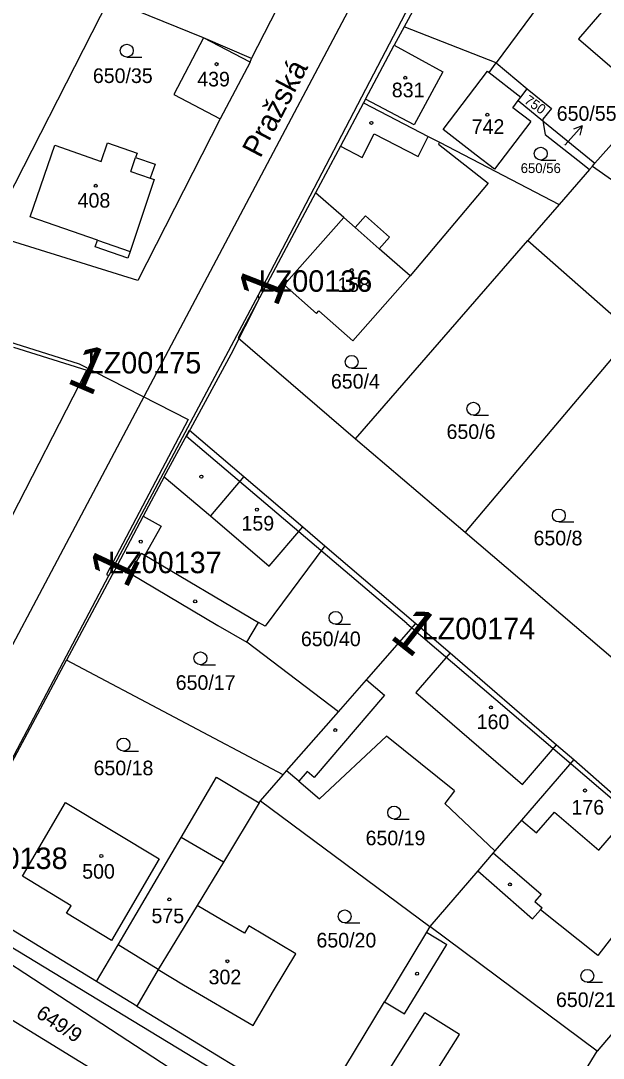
# Model space of a CAD drawing. Extents: x -738131 to -734179, y -1033447 to -1030078.
# Drawn here: x -735990.9 to -735923.2, y -1032467.1 to -1032346.5 of the extents above; entities that cross this region are included whole.
import ezdxf

# ---------------------------------------------------------------- set-up
doc = ezdxf.new("R2010")
doc.units = 0
for name, color, linetype in [('ftf_2010', 7, 'Continuous'), ('ftf_3010', 7, 'Continuous'), ('ftf_3010_ftf_3010_gtda_3015_gtda_3015_1', 7, 'Continuous'), ('ftf_nu', 7, 'Continuous'), ('Vrstva 1', 7, 'Continuous'), ('Vrstva 2', 7, 'Continuous'), ('Vrstva 3', 7, 'Continuous'), ('Vrstva 4', 7, 'Continuous'), ('Vrstva 5', 7, 'Continuous'), ('Vrstva 7', 7, 'Continuous')]:
    doc.layers.add(name, color=color, linetype=linetype)

msp = doc.modelspace()

# ---------------------------------------------------------------- linework, layer by layer
at = {"layer": 'ftf_2010'}
for points in [[(-735945.72, -1032344.76), (-735963.27, -1032378.39)], [(-736015.89, -1032376.33), (-735984.08, -1032386.39)], [(-735963.27, -1032378.39), (-735980.62, -1032411)], [(-735946, -1032416.55), (-735971.61, -1032394.84), (-735966.42, -1032385.26), (-735963.14, -1032378.83), (-735963.27, -1032378.39)], [(-735984.08, -1032386.39), (-735971.41, -1032392.84), (-735980.89, -1032410.88), (-735980.62, -1032411)], [(-735998.88, -1032445.56), (-735980.62, -1032411)], [(-735946, -1032416.55), (-735909.66, -1032447.62)], [(-735998.88, -1032445.56), (-735998.88, -1032446.09), (-736000.43, -1032449.03), (-735960.4, -1032473.34)]]:
    msp.add_lwpolyline(points, dxfattribs=at)
at = {"layer": 'Vrstva 1'}
for points in [[(-735942.39, -1032325.63), (-736006.49, -1032446.71)], [(-735964.04, -1032350.88), (-735952.76, -1032328.86)], [(-735938.8, -1032333.42), (-735946.28, -1032347.2)], [(-735925.73, -1032338.01), (-735935.59, -1032351.4)], [(-735980.62, -1032344), (-735994.56, -1032371.32)], [(-735969.62, -1032348.46), (-735980.62, -1032344)], [(-735946.28, -1032347.2), (-735947.44, -1032349.35)], [(-735935.59, -1032351.4), (-735946.28, -1032347.2)], [(-735969.62, -1032348.46), (-735973.06, -1032355.05)], [(-735964.04, -1032350.88), (-735969.62, -1032348.46)], [(-735950.8, -1032355.6), (-735947.44, -1032349.35)], [(-735947.44, -1032349.35), (-735941.79, -1032352.43)], [(-735964.21, -1032351.3), (-735967.67, -1032357.91)], [(-735964.21, -1032351.3), (-735964.04, -1032350.88)], [(-735936.41, -1032352.52), (-735935.59, -1032351.4)], [(-735935.59, -1032351.4), (-735931.98, -1032354.39)], [(-735941.79, -1032352.43), (-735945.12, -1032358.61)], [(-735941.78, -1032359.15), (-735936.62, -1032352.37)], [(-735936.62, -1032352.37), (-735936.41, -1032352.52)], [(-735936.41, -1032352.52), (-735932.72, -1032355.36)], [(-735973.06, -1032355.05), (-735967.67, -1032357.91)], [(-735933.04, -1032355.77), (-735932.72, -1032355.36)], [(-735931.98, -1032354.39), (-735929.18, -1032356.7)], [(-735951.04, -1032356.04), (-735953.71, -1032361.09)], [(-735950.8, -1032355.6), (-735951.04, -1032356.04)], [(-735951.04, -1032356.04), (-735943.49, -1032359.95)], [(-735945.12, -1032358.61), (-735950.8, -1032355.6)], [(-735933.66, -1032356.6), (-735933.04, -1032355.77)], [(-735931.57, -1032358.22), (-735933.66, -1032356.6)], [(-735933.04, -1032355.77), (-735930.16, -1032358.12)], [(-735929.18, -1032356.7), (-735930.19, -1032357.95)], [(-735917.68, -1032355.79), (-735924.12, -1032363.06)], [(-735967.67, -1032357.91), (-735977.26, -1032376.69)], [(-735930.19, -1032357.95), (-735930.16, -1032358.12)], [(-735937.91, -1032362.13), (-735941.78, -1032359.15)], [(-735931.57, -1032358.22), (-735935.8, -1032363.75)], [(-735930.16, -1032358.12), (-735924.12, -1032363.06)], [(-735930.16, -1032358.12), (-735929.92, -1032359.72)], [(-735943.49, -1032359.95), (-735942.2, -1032360.62)], [(-735929.92, -1032359.72), (-735925.58, -1032363.13)], [(-735989.78, -1032369.27), (-735986.92, -1032360.97)], [(-735986.92, -1032360.97), (-735981.51, -1032362.84)], [(-735981.51, -1032362.84), (-735980.77, -1032360.67)], [(-735980.77, -1032360.67), (-735977.33, -1032361.87)], [(-735953.71, -1032361.09), (-735956.59, -1032366.49)], [(-735942.2, -1032360.62), (-735942.32, -1032360.84)], [(-735942.32, -1032360.84), (-735936.52, -1032365.37)], [(-735942.2, -1032360.62), (-735928.27, -1032367.84)], [(-735977.33, -1032361.87), (-735977.51, -1032362.41)], [(-735977.51, -1032362.41), (-735975.25, -1032363.18)], [(-735935.8, -1032363.75), (-735937.91, -1032362.13)], [(-735975.25, -1032363.18), (-735975.81, -1032364.8)], [(-735924.75, -1032363.79), (-735928.27, -1032367.84)], [(-735925.58, -1032363.13), (-735924.75, -1032363.79)], [(-735924.75, -1032363.79), (-735924.41, -1032363.39)], [(-735924.41, -1032363.39), (-735924.12, -1032363.06)], [(-735924.41, -1032363.39), (-735915.84, -1032369.42)], [(-735975.36, -1032364.96), (-735978.16, -1032373.32)], [(-735975.81, -1032364.8), (-735975.36, -1032364.96)], [(-735936.52, -1032365.37), (-735945.61, -1032376.16)], [(-735956.59, -1032366.49), (-735965.6, -1032383.36)], [(-735953.3, -1032369.38), (-735956.59, -1032366.49)], [(-735928.27, -1032367.84), (-735931.92, -1032372.04)], [(-735981.93, -1032372.01), (-735989.78, -1032369.27)], [(-735953.3, -1032369.38), (-735960.26, -1032377.21)], [(-735977.26, -1032376.69), (-735994.56, -1032371.32)], [(-735982.2, -1032372.76), (-735981.93, -1032372.01)], [(-735951.95, -1032395.08), (-735931.92, -1032372.04)], [(-735931.92, -1032372.04), (-735919.67, -1032382.83)], [(-735978.42, -1032374.08), (-735982.2, -1032372.76)], [(-735978.16, -1032373.32), (-735978.42, -1032374.08)], [(-735960.26, -1032377.21), (-735956.49, -1032380.53)], [(-735952.27, -1032383.72), (-735945.61, -1032376.16)], [(-735956.49, -1032380.53), (-735956.22, -1032380.23)], [(-735956.22, -1032380.23), (-735952.27, -1032383.72)], [(-735919.67, -1032382.83), (-735939.19, -1032405.94)], [(-735991.72, -1032384.43), (-735983.19, -1032387.12)], [(-735965.6, -1032383.36), (-735951.95, -1032395.08)], [(-735992.68, -1032405.63), (-735983.19, -1032387.12)], [(-735974.19, -1032399.51), (-735971.25, -1032394.1)], [(-735971.25, -1032394.1), (-735964.93, -1032399.49)], [(-735951.95, -1032395.08), (-735939.19, -1032405.94)], [(-735974.19, -1032399.51), (-735976.62, -1032404.1)], [(-735964.93, -1032399.49), (-735958.09, -1032405.33)], [(-735976.62, -1032404.1), (-735979.66, -1032409.83)], [(-735958.09, -1032405.33), (-735955.5, -1032407.54)], [(-735939.19, -1032405.94), (-735921.74, -1032420.87)], [(-735955.5, -1032407.54), (-735962.46, -1032416.89)], [(-735955.5, -1032407.54), (-735944.93, -1032416.56)], [(-735979.66, -1032409.83), (-735985.53, -1032420.83)], [(-735979.66, -1032409.83), (-735978.2, -1032410.71)], [(-735978.2, -1032410.71), (-735967.97, -1032416.78)], [(-735967.97, -1032416.78), (-735964.6, -1032418.75)], [(-735964.6, -1032418.75), (-735963.23, -1032416.43)], [(-735962.46, -1032416.89), (-735963.23, -1032416.43)], [(-735950.66, -1032423.1), (-735944.93, -1032416.56)], [(-735944.93, -1032416.56), (-735940.96, -1032419.98)], [(-735953.93, -1032426.84), (-735964.6, -1032418.75)], [(-735940.96, -1032419.98), (-735928.57, -1032430.67)], [(-735999.75, -1032447.39), (-735985.53, -1032420.83)], [(-735960.35, -1032434.16), (-735985.53, -1032420.83)], [(-735953.93, -1032426.84), (-735950.66, -1032423.1)], [(-735959.96, -1032433.71), (-735953.93, -1032426.84)], [(-735948.36, -1032429.65), (-735956.15, -1032436.95)], [(-735940.43, -1032436.01), (-735948.36, -1032429.65)], [(-735928.57, -1032430.67), (-735926.59, -1032432.38)], [(-735926.59, -1032432.38), (-735932.65, -1032439.41)], [(-735926.59, -1032432.38), (-735919.74, -1032438.38)], [(-735960.35, -1032434.16), (-735959.96, -1032433.71)], [(-735958.55, -1032434.91), (-735959.96, -1032433.71)], [(-735972.23, -1032441.44), (-735968.1, -1032434.42)], [(-735968.1, -1032434.42), (-735963.14, -1032437.42)], [(-735963, -1032437.19), (-735960.35, -1032434.16)], [(-735958.55, -1032434.91), (-735956.15, -1032436.95)], [(-735940.43, -1032436.01), (-735941.56, -1032437.51)], [(-735990.68, -1032445.92), (-735985.68, -1032437.38)], [(-735985.68, -1032437.38), (-735974.77, -1032443.94)], [(-735963.14, -1032437.42), (-735967.28, -1032444.31)], [(-735963.14, -1032437.42), (-735963, -1032437.19)], [(-735963, -1032437.19), (-735943.31, -1032451.78)], [(-735935.74, -1032443), (-735941.56, -1032437.51)], [(-735932.65, -1032439.41), (-735935.74, -1032443)], [(-735979.55, -1032453.93), (-735972.23, -1032441.44)], [(-735935.94, -1032443.23), (-735937.75, -1032445.33)], [(-735935.74, -1032443), (-735935.94, -1032443.23)], [(-735974.77, -1032443.94), (-735980.32, -1032453.42)], [(-735967.28, -1032444.31), (-735970.34, -1032449.36)], [(-735985.01, -1032449.38), (-735990.68, -1032445.92)], [(-735937.75, -1032445.33), (-735943.31, -1032451.78)], [(-735937.75, -1032445.33), (-735931.36, -1032450.91)], [(-735982.07, -1032458.19), (-735999.75, -1032447.39)], [(-735985.53, -1032450.24), (-735985.01, -1032449.38)], [(-735970.34, -1032449.36), (-735974.89, -1032456.8)], [(-735967.52, -1032451), (-735970.34, -1032449.36)], [(-736001.29, -1032450.11), (-735961.65, -1032476.02)], [(-735980.32, -1032453.42), (-735985.53, -1032450.24)], [(-735931.36, -1032450.91), (-735930.46, -1032449.86)], [(-735923.78, -1032455.17), (-735930.46, -1032449.86)], [(-735964.86, -1032452.55), (-735967.52, -1032451)], [(-735964.37, -1032451.72), (-735964.86, -1032452.55)], [(-735958.89, -1032454.98), (-735964.37, -1032451.72)], [(-735943.31, -1032451.78), (-735943.7, -1032452.43)], [(-735923.86, -1032466.3), (-735943.31, -1032451.78)], [(-735943.7, -1032452.43), (-735948.6, -1032460.55)], [(-735921.43, -1032452.11), (-735923.78, -1032455.17)], [(-735982.07, -1032458.19), (-735979.55, -1032453.93)], [(-735963.89, -1032479.87), (-736004.16, -1032455.17)], [(-735961.47, -1032459.28), (-735958.89, -1032454.98)], [(-735974.89, -1032456.8), (-735977.39, -1032461.05)], [(-735974.89, -1032456.8), (-735971.96, -1032458.57)], [(-735977.39, -1032461.05), (-735982.07, -1032458.19)], [(-735971.96, -1032458.57), (-735963.84, -1032463.3)], [(-735963.84, -1032463.3), (-735961.47, -1032459.28)], [(-735977.39, -1032461.05), (-735956.57, -1032473.77)], [(-735956.57, -1032473.77), (-735948.6, -1032460.55)], [(-735919.73, -1032461.41), (-735923.86, -1032466.3)], [(-735925.22, -1032468.51), (-735923.86, -1032466.3)]]:
    msp.add_lwpolyline(points, dxfattribs=at)
at = {"layer": 'Vrstva 3'}
for p, q in [((-735978.54, -1032350.72), (-735976.79, -1032350.72)), ((-735930.42, -1032362.69), (-735928.67, -1032362.69)), ((-735952.4, -1032386.9), (-735950.65, -1032386.9)), ((-735938.25, -1032392.35), (-735936.5, -1032392.35)), ((-735928.32, -1032404.76), (-735926.57, -1032404.76)), ((-735954.27, -1032416.66), (-735952.52, -1032416.66)), ((-735969.98, -1032421.36), (-735968.23, -1032421.36)), ((-735978.92, -1032431.39), (-735977.17, -1032431.39)), ((-735947.46, -1032439.3), (-735945.71, -1032439.3)), ((-735953.21, -1032451.37), (-735951.46, -1032451.37)), ((-735925.01, -1032458.28), (-735923.26, -1032458.28))]:
    msp.add_line(p, q, dxfattribs=at)
for centre in [(-735978.54, -1032349.97), (-735930.42, -1032361.94), (-735952.4, -1032386.15), (-735938.25, -1032391.6), (-735928.32, -1032404.01), (-735954.27, -1032415.91), (-735969.98, -1032420.61), (-735978.92, -1032430.64), (-735947.46, -1032438.55), (-735953.21, -1032450.62), (-735925.01, -1032457.53)]:
    msp.add_circle(centre, 0.75, dxfattribs=at)
at = {"layer": 'Vrstva 4'}
for points in [[(-735922.12, -1032344.01), (-735926.05, -1032348.58)], [(-735964.21, -1032351.3), (-735969.62, -1032348.46)], [(-735926.05, -1032348.58), (-735917.68, -1032355.79)], [(-735932.72, -1032355.36), (-735931.98, -1032354.39)], [(-735951.19, -1032362.38), (-735949.79, -1032359.64)], [(-735949.79, -1032359.64), (-735944.67, -1032362.26)], [(-735944.67, -1032362.26), (-735943.49, -1032359.95)], [(-735953.71, -1032361.09), (-735951.19, -1032362.38)], [(-735978.08, -1032364.02), (-735977.51, -1032362.41)], [(-735978.08, -1032364.02), (-735975.81, -1032364.8)], [(-735952, -1032370.54), (-735953.3, -1032369.38)], [(-735950.81, -1032369.19), (-735952, -1032370.54)], [(-735948.01, -1032371.66), (-735950.81, -1032369.19)], [(-735952, -1032370.54), (-735949.2, -1032373)], [(-735981.93, -1032372.01), (-735978.16, -1032373.32)], [(-735949.2, -1032373), (-735948.01, -1032371.66)], [(-735945.61, -1032376.16), (-735949.2, -1032373)], [(-735974.19, -1032399.51), (-735968.82, -1032404.05)], [(-735964.93, -1032399.49), (-735968.82, -1032404.05)], [(-735976.62, -1032404.1), (-735974.56, -1032405.25)], [(-735968.82, -1032404.05), (-735961.98, -1032409.89)], [(-735974.56, -1032405.25), (-735976.44, -1032408.62)], [(-735961.98, -1032409.89), (-735958.09, -1032405.33)], [(-735978.2, -1032410.71), (-735976.83, -1032408.39)], [(-735976.83, -1032408.39), (-735976.44, -1032408.62)], [(-735976.44, -1032408.62), (-735963.23, -1032416.43)], [(-735940.96, -1032419.98), (-735944.93, -1032424.58)], [(-735950.66, -1032423.1), (-735948.57, -1032424.88)], [(-735948.57, -1032424.88), (-735956.74, -1032434.48)], [(-735944.93, -1032424.58), (-735932.54, -1032435.27)], [(-735932.54, -1032435.27), (-735928.57, -1032430.67)], [(-735957.58, -1032433.77), (-735958.55, -1032434.91)], [(-735956.74, -1032434.48), (-735957.58, -1032433.77)], [(-735930.91, -1032440.91), (-735928.82, -1032438.49)], [(-735928.82, -1032438.49), (-735923.66, -1032442.93)], [(-735923.66, -1032442.93), (-735919.74, -1032438.38)], [(-735932.65, -1032439.41), (-735930.91, -1032440.91)], [(-735967.28, -1032444.31), (-735972.23, -1032441.44)], [(-735935.94, -1032443.23), (-735930.37, -1032448.05)], [(-735930.37, -1032448.05), (-735931.11, -1032448.9)], [(-735931.11, -1032448.9), (-735930.26, -1032449.63)], [(-735930.46, -1032449.86), (-735930.26, -1032449.63)], [(-735943.7, -1032452.43), (-735941.32, -1032453.89)], [(-735974.89, -1032456.8), (-735979.55, -1032453.93)], [(-735946.26, -1032461.96), (-735941.32, -1032453.89)], [(-735948.6, -1032460.55), (-735946.26, -1032461.96)], [(-735950.13, -1032471.78), (-735943.91, -1032461.81)], [(-735939.86, -1032464.35), (-735943.91, -1032461.81)], [(-735942.17, -1032468.04), (-735939.86, -1032464.35)]]:
    msp.add_lwpolyline(points, dxfattribs=at)
at = {"layer": 'Vrstva 5'}
for centre in [(-735968.11, -1032351.54), (-735946.17, -1032353.12), (-735936.63, -1032357.42), (-735950.11, -1032358.37), (-735982.14, -1032365.68), (-735952.39, -1032375.48), (-735969.87, -1032399.49), (-735963.42, -1032403.33), (-735976.91, -1032407.05), (-735970.59, -1032413.99), (-735936.21, -1032426.33), (-735954.31, -1032428.96), (-735925.27, -1032435.98), (-735981.5, -1032443.6), (-735934.01, -1032446.9), (-735973.6, -1032448.65), (-735966.84, -1032455.83), (-735944.79, -1032457.28)]:
    msp.add_circle(centre, 0.175, dxfattribs=at)
at = {"layer": 'Vrstva 7'}
for p, q in [((-735927.6, -1032360.93), (-735925.59, -1032358.7)), ((-735925.59, -1032358.7), (-735926.63, -1032359.11)), ((-735925.59, -1032358.7), (-735925.89, -1032359.78))]:
    msp.add_line(p, q, dxfattribs=at)
msp.add_lwpolyline([(-735927.62, -1032360.95), (-735927.6, -1032360.93)], dxfattribs=at)

# ---------------------------------------------------------------- texts
at = {"layer": 'ftf_3010'}
for rotation, p in [(68.7314, (-735961.08, -1032379.94)), (336.7917, (-735985.7, -1032388.52)), (64.9934, (-735978.54, -1032412.69)), (321.7638, (-735948.12, -1032418.19))]:
    msp.add_text('1', height=5.2, rotation=rotation, dxfattribs=at).set_placement(p)
at = {"layer": 'ftf_3010_ftf_3010_gtda_3015_gtda_3015_1'}
for s, p in [('LZ00136', (-735963.2, -1032378)), ('LZ00175', (-735983.08, -1032387.5)), ('LZ00137', (-735980.71, -1032410.72)), ('LZ00174', (-735944.26, -1032418.4))]:
    msp.add_text(s, height=2.5, dxfattribs=at).set_placement(p)
msp.add_text('LZ00138', height=2.5, rotation=0, dxfattribs=at).set_placement((-735998.62, -1032445.11))
at = {"layer": 'ftf_nu'}
msp.add_text('Pražská', height=2.5, rotation=62.2949, dxfattribs=at).set_placement((-735963.03, -1032362.56))
at = {"layer": 'Vrstva 2'}
for s, height, p in [('650/35', 1.7, (-735982.48, -1032353.73)), ('439', 1.7, (-735970.35, -1032354.13)), ('831', 1.7, (-735947.73, -1032355.39)), ('742', 1.7, (-735938.44, -1032359.65)), ('650/55', 0.1, (-735927.84, -1032360.95)), ('650/56', 1.14, (-735932.75, -1032364.2)), ('408', 1.7, (-735984.25, -1032368.22)), ('158', 1.7, (-735954.06, -1032378.02)), ('650/4', 1.7, (-735954.81, -1032389.26)), ('650/6', 1.7, (-735941.37, -1032395.11)), ('159', 1.7, (-735965.2, -1032405.76)), ('650/8', 1.7, (-735931.26, -1032407.48)), ('650/40', 1.7, (-735958.3, -1032419.2)), ('650/17', 1.7, (-735972.85, -1032424.28)), ('160', 1.7, (-735937.87, -1032428.84)), ('650/18', 1.7, (-735982.4, -1032434.21)), ('176', 1.7, (-735926.85, -1032438.78)), ('650/19', 1.7, (-735950.78, -1032442.35)), ('500', 1.7, (-735983.72, -1032446.23)), ('575', 1.7, (-735975.67, -1032451.4)), ('650/20', 1.7, (-735956.49, -1032454.23)), ('302', 1.7, (-735969.03, -1032458.51)), ('650/21', 1.7, (-735928.65, -1032461.15))]:
    msp.add_text(s, height=height, dxfattribs=at).set_placement(p)
for s, height, rotation, p in [('750', 1.14, 325.159, (-735932.43, -1032355.98)), ('649/9', 1.7, 326.5949, (-735989.21, -1032462.25))]:
    msp.add_text(s, height=height, rotation=rotation, dxfattribs=at).set_placement(p)
at = {"layer": 'Vrstva 7'}
msp.add_text('650/55', height=1.7, dxfattribs=at).set_placement((-735928.56, -1032358.12))

doc.saveas('drawing.dxf')
